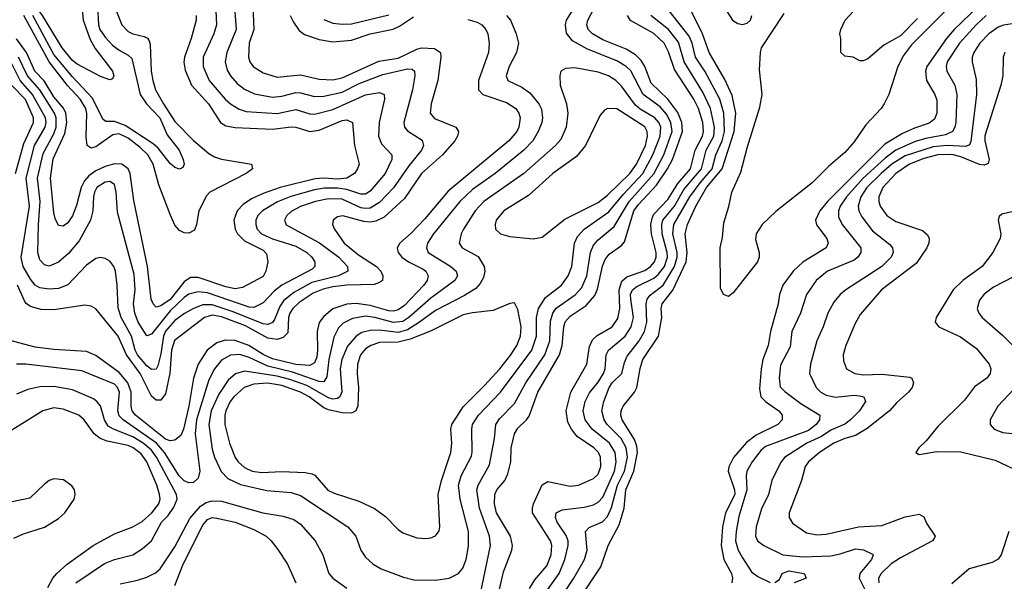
# Model space of a CAD drawing. Header units: inches. Extents: x 1308407 to 1441228, y 959628 to 1036311.
# Tile 408 of 656: x 1364263 to 1368496, y 1023136 to 1025552. Entities that reach past the tile are written whole.
import ezdxf

# ---------------------------------------------------------------- set-up
doc = ezdxf.new("R2010")
doc.units = ezdxf.units.IN
doc.header["$MEASUREMENT"] = 0
doc.layers.add('B3062', color=7, linetype='Continuous')

msp = doc.modelspace()

# ---------------------------------------------------------------- linework, layer by layer
at = {"layer": 'B3062', "color": 5}
for points, elevation in [([(1364261.8, 1026250), (1364321.5, 1026190), (1364366.1, 1026090), (1364372.6, 1026050), (1364369.8, 1025970), (1364390, 1025892.1), (1364450, 1025770.1), (1364516.8, 1025670), (1364528.3, 1025630), (1364535.3, 1025550), (1364565.8, 1025465.8), (1364587, 1025427), (1364661.8, 1025330), (1364668.4, 1025310), (1364662.5, 1025297.5), (1364650, 1025293.3), (1364610, 1025307.6), (1364510, 1025360.1), (1364490, 1025375.7), (1364445, 1025430), (1364361.1, 1025570), (1364313.7, 1025633.7), (1364263.9, 1025683.9), (1364170, 1025745.3)], 2440), ([(1366243.2, 1023076.8), (1366286.8, 1023290), (1366282.5, 1023330), (1366240.6, 1023450), (1366228.4, 1023530), (1366233.5, 1023550), (1366283.3, 1023636.7), (1366304.7, 1023750), (1366310.8, 1023810), (1366325.2, 1023834.8), (1366390, 1023900.5), (1366439.4, 1023990), (1366521.3, 1024110), (1366542.1, 1024170), (1366545, 1024255), (1366554.5, 1024290), (1366570, 1024311.4), (1366651.5, 1024368.5), (1366680.1, 1024400.1), (1366701.5, 1024450), (1366717.7, 1024550), (1366730, 1024581.3), (1366750, 1024604.5), (1366818.2, 1024661.8), (1366883.8, 1024770), (1366990, 1024888.4), (1367032.3, 1024970), (1367067.9, 1025070), (1367063.1, 1025110), (1367044.5, 1025144.5), (1367016.2, 1025176.2), (1366943.4, 1025230), (1366890, 1025330.9), (1366870, 1025350.3), (1366830, 1025374.4), (1366704.8, 1025424.8), (1366639.9, 1025459.9), (1366613.8, 1025493.8), (1366609.1, 1025529.1), (1366614.2, 1025550), (1366735.9, 1025744.1)], 2640), ([(1366318.2, 1023070), (1366342.5, 1023177.5), (1366378.4, 1023270), (1366381.8, 1023290), (1366373.3, 1023330), (1366312.9, 1023430), (1366304.7, 1023470), (1366306.1, 1023510), (1366314.2, 1023530), (1366348.4, 1023570), (1366361.9, 1023598.1), (1366374.7, 1023650), (1366376.4, 1023710), (1366390.3, 1023769.7), (1366405.1, 1023794.9), (1366442.3, 1023830), (1366453.6, 1023846.4), (1366490.3, 1023950), (1366583.9, 1024110), (1366595.9, 1024150), (1366601.9, 1024230), (1366608.3, 1024251.7), (1366630, 1024277), (1366697.8, 1024322.2), (1366735.3, 1024364.7), (1366747.1, 1024392.9), (1366768.8, 1024491.2), (1366779.9, 1024520.1), (1366797.1, 1024542.9), (1366850, 1024580.1), (1366863.3, 1024596.7), (1366904, 1024730), (1366922.9, 1024757.1), (1367000.4, 1024839.6), (1367048.8, 1024910), (1367069.5, 1024950), (1367112.1, 1025070), (1367109.5, 1025110), (1367092, 1025152), (1367050, 1025209.3), (1366978.4, 1025278.4), (1366951.3, 1025350), (1366935.4, 1025375.4), (1366910, 1025399.7), (1366870, 1025425.1), (1366770, 1025465.2), (1366726, 1025490), (1366706.9, 1025510), (1366701.1, 1025530), (1366705.8, 1025550), (1366778.2, 1025690)], 2620), ([(1364654.4, 1025650), (1364702.7, 1025530), (1364730, 1025500.4), (1364750, 1025490.1), (1364798.7, 1025478.7), (1364812.1, 1025472.1), (1364819.9, 1025459.9), (1364824.3, 1025444.3), (1364828.3, 1025330), (1364835.2, 1025290), (1364847.4, 1025250), (1364881.8, 1025190), (1364930, 1025114.3), (1365010, 1025031.5), (1365075.5, 1024975.5), (1365101, 1024961), (1365130, 1024952), (1365259.3, 1024930), (1365264.2, 1024910), (1365236.3, 1024890), (1365080.4, 1024810), (1365066, 1024794), (1365032.6, 1024730), (1365023.5, 1024670), (1365014.1, 1024645.9), (1364990, 1024633.1), (1364970, 1024635.1), (1364950, 1024645.3), (1364930, 1024668.3), (1364910, 1024714), (1364861.7, 1024841.7), (1364837.2, 1024930), (1364813.4, 1024970), (1364781.6, 1025001.6), (1364730, 1025041.9), (1364690, 1025061.1), (1364663.7, 1025056.3), (1364590, 1025004.1), (1364570, 1024998.4), (1364552.8, 1025010), (1364548.2, 1025048.2), (1364552.2, 1025147.8), (1364547.6, 1025170), (1364523, 1025210), (1364468.6, 1025268.6), (1364390, 1025370), (1364281.1, 1025570)], 2480), ([(1368296, 1025644), (1368097, 1025443), (1368063, 1025397), (1368039, 1025350), (1367999.8, 1025230), (1367980.2, 1025190), (1367966.8, 1025170), (1367900.6, 1025099.4), (1367850, 1025026.5), (1367810, 1024980.9), (1367739.8, 1024920.2), (1367670, 1024849.9), (1367513.5, 1024726.5), (1367455.7, 1024670), (1367428.7, 1024630), (1367426.8, 1024606.8), (1367442, 1024550), (1367442.4, 1024530), (1367435.5, 1024510), (1367330, 1024376.2), (1367310, 1024360.9), (1367289.6, 1024369.6), (1367276.3, 1024396.3), (1367274.5, 1024570), (1367284.7, 1024615.3), (1367290, 1024678), (1367311.6, 1024748.4), (1367324.7, 1024810), (1367363.6, 1024896.4), (1367390, 1025001.1), (1367445.2, 1025174.8), (1367454.8, 1025230), (1367444.3, 1025335.7), (1367447.5, 1025410), (1367452.6, 1025430), (1367550, 1025578.7)], 2480), ([(1365185.9, 1025605.9), (1365193.8, 1025510), (1365153.5, 1025410), (1365147, 1025370), (1365155, 1025335), (1365169.5, 1025310), (1365197.5, 1025277.5), (1365230, 1025253.2), (1365272.6, 1025232.6), (1365350, 1025218.2), (1365390, 1025222.5), (1365450, 1025238), (1365470, 1025237), (1365530, 1025220.5), (1365570, 1025222.4), (1365650, 1025240.4), (1365722.2, 1025277.8), (1365824.4, 1025315.6), (1365930, 1025340.1), (1365950, 1025338.3), (1365960.2, 1025330), (1365961.2, 1025310), (1365952.2, 1025250), (1365914.2, 1025110), (1365917.7, 1025090), (1365930, 1025073.8), (1365993.4, 1025033.4), (1365999.1, 1025010), (1365990.1, 1024990), (1365936.4, 1024923.6), (1365870, 1024828.4), (1365810, 1024765.3), (1365770, 1024741.2), (1365750, 1024738.8), (1365730, 1024742.4), (1365650, 1024780.2), (1365590, 1024781.1), (1365534.7, 1024770), (1365470, 1024748.2), (1365430, 1024726), (1365411.6, 1024710), (1365402, 1024690), (1365409.3, 1024669.3), (1365551.9, 1024591.9), (1365634.6, 1024530), (1365672.6, 1024490), (1365674.3, 1024470), (1365633.1, 1024450), (1365518.8, 1024421.2), (1365442.1, 1024377.9), (1365397.5, 1024342.5), (1365381.6, 1024318.4), (1365358.2, 1024261.8), (1365350, 1024249.9), (1365330, 1024240.8), (1365310, 1024243.2), (1365176.6, 1024296.6), (1365090, 1024325.3), (1365050, 1024324.9), (1365010.5, 1024309.5), (1364971.6, 1024288.4), (1364930, 1024257.8), (1364890, 1024211.4), (1364881.6, 1024190), (1364870, 1024114.7), (1364856.9, 1024063.1), (1364850, 1024049.1), (1364830, 1024047.1), (1364810, 1024063.4), (1364769.9, 1024110.1), (1364758.8, 1024130), (1364743.3, 1024190), (1364698.8, 1024270), (1364687.1, 1024312.9), (1364682.6, 1024410), (1364674.8, 1024470), (1364668.4, 1024490), (1364650, 1024513.6), (1364630, 1024524.8), (1364610, 1024528.2), (1364590, 1024524.8), (1364550, 1024495.7), (1364470, 1024411.8), (1364430, 1024395.7), (1364390, 1024393), (1364350, 1024397.7), (1364330, 1024409.9), (1364310, 1024436.1), (1364277.7, 1024490), (1364269, 1024529), (1364304.8, 1024750), (1364290.7, 1024870), (1364326.9, 1025010), (1364372.3, 1025090), (1364376.2, 1025110), (1364373.3, 1025130), (1364317.7, 1025230), (1364264.8, 1025290), (1364224.3, 1025370)], 2560), ([(1365265.8, 1025610), (1365270.1, 1025510), (1365249.3, 1025450), (1365247.1, 1025390), (1365253.1, 1025370), (1365266.6, 1025350), (1365310, 1025322.7), (1365370, 1025304.5), (1365470, 1025314.4), (1365550, 1025295.7), (1365610, 1025293.1), (1365650, 1025302.1), (1365807.2, 1025372.8), (1365890, 1025386.4), (1365970, 1025425.2), (1365990, 1025430.5), (1366047.1, 1025427.1), (1366072, 1025410), (1366074.3, 1025390), (1366060.1, 1025290), (1366031.9, 1025190), (1366028.4, 1025150), (1366046.9, 1025126.9), (1366138.6, 1025090), (1366150.2, 1025070), (1366145.3, 1025050), (1366133.3, 1025030), (1366080.9, 1024970), (1365991, 1024890), (1365917.1, 1024782.9), (1365830, 1024702.4), (1365794.7, 1024685.3), (1365770, 1024680.9), (1365743, 1024683), (1365652.1, 1024707.9), (1365630, 1024703.2), (1365610.2, 1024689.8), (1365607.6, 1024670), (1365616.3, 1024650), (1365657.5, 1024590), (1365719.7, 1024539.7), (1365797.3, 1024490), (1365815.3, 1024470), (1365824.7, 1024450), (1365822.5, 1024430), (1365810, 1024420.7), (1365786.9, 1024413.1), (1365670, 1024409.6), (1365610, 1024402.4), (1365567.5, 1024392.5), (1365525.3, 1024374.7), (1365464.8, 1024335.2), (1365437, 1024310), (1365424.1, 1024290), (1365418.5, 1024270), (1365415.9, 1024204.1), (1365395.9, 1024184.1), (1365370, 1024176.2), (1365330, 1024182.2), (1365234.3, 1024234.3), (1365130, 1024273.9), (1365090, 1024280.7), (1365057.2, 1024270), (1364928.4, 1024171.6), (1364915.4, 1024130), (1364908.2, 1024031.8), (1364890, 1023943.1), (1364870, 1023915.9), (1364850, 1023915.3), (1364830, 1023932.5), (1364781.6, 1024030), (1364721.9, 1024110), (1364686.7, 1024190), (1364590, 1024307.4), (1364570, 1024319.1), (1364543.5, 1024323.5), (1364410, 1024303.9), (1364354.5, 1024305.5), (1364310, 1024317.7), (1364291, 1024331), (1364283, 1024343), (1364253.5, 1024410)], 2580), ([(1365106.5, 1025590), (1365109.6, 1025530), (1365098.4, 1025490), (1365051.5, 1025390), (1365052.4, 1025350), (1365078.2, 1025290), (1365146.9, 1025210), (1365170, 1025190.1), (1365206.3, 1025166.3), (1365236.7, 1025156.7), (1365370, 1025148.4), (1365450, 1025165.3), (1365510, 1025146.2), (1365530, 1025145.2), (1365610, 1025165.5), (1365750, 1025227.9), (1365810, 1025238.1), (1365830.1, 1025230.1), (1365831.3, 1025210), (1365808.1, 1025110), (1365806.2, 1025050), (1365818.1, 1025018.1), (1365862.5, 1024970), (1365862.7, 1024950), (1365833.9, 1024890), (1365770, 1024814.4), (1365750, 1024801.8), (1365730, 1024800.6), (1365670, 1024821), (1365630, 1024826.9), (1365573.1, 1024826.8), (1365530, 1024820), (1365428.5, 1024791.5), (1365371.8, 1024768.2), (1365307.1, 1024730), (1365287.5, 1024710), (1365278.6, 1024690), (1365277.6, 1024670), (1365284.3, 1024650), (1365303, 1024630), (1365350, 1024608.7), (1365450, 1024577.6), (1365497.1, 1024550), (1365518.7, 1024530), (1365531.7, 1024510), (1365532.5, 1024490), (1365521.1, 1024478.9), (1365390.3, 1024409.7), (1365356.5, 1024383.5), (1365310, 1024333.3), (1365270, 1024313.1), (1365250, 1024314.8), (1365070, 1024376.5), (1365030, 1024381), (1364990, 1024370.9), (1364970, 1024357.4), (1364910, 1024299.6), (1364830, 1024199.1), (1364810, 1024192.2), (1364772.3, 1024250), (1364757.9, 1024290), (1364752.8, 1024330), (1364759, 1024390), (1364755.1, 1024455.1), (1364683.3, 1024723.3), (1364678.2, 1024810), (1364670, 1024843.1), (1364650, 1024855.2), (1364630, 1024853.4), (1364594.6, 1024830), (1364584, 1024810), (1364579.9, 1024790), (1364577.3, 1024730), (1364566.9, 1024690), (1364518.9, 1024601.1), (1364473.4, 1024546.6), (1364430, 1024508.1), (1364390, 1024491.2), (1364370, 1024496.8), (1364350, 1024519.2), (1364341.4, 1024550), (1364343.4, 1024670), (1364351.2, 1024770), (1364340.2, 1024870), (1364364.6, 1024975.4), (1364410, 1025060.9), (1364420, 1025090), (1364420.2, 1025130), (1364412.7, 1025150), (1364349, 1025250), (1364296.6, 1025310), (1364258, 1025390)], 2540), ([(1364598.1, 1025610), (1364601.3, 1025530), (1364607.3, 1025510), (1364630, 1025476.2), (1364662.3, 1025442.3), (1364690, 1025421), (1364730, 1025399.5), (1364744.7, 1025384.7), (1364780.9, 1025230), (1364807.5, 1025190), (1364865.1, 1025130), (1364896.4, 1025056.4), (1364949.2, 1024990), (1364966.5, 1024950), (1364970.2, 1024929.7), (1364964.4, 1024915.6), (1364950, 1024908.4), (1364930, 1024916), (1364910, 1024933.1), (1364858.5, 1024998.5), (1364837, 1025017), (1364717, 1025097), (1364670, 1025113.7), (1364633.6, 1025113.6), (1364622.3, 1025122.3), (1364574.8, 1025214.8), (1364490, 1025306.1), (1364410, 1025402.2), (1364319.5, 1025570)], 2460), ([(1366570, 1023036.3), (1366645.7, 1023150), (1366690.9, 1023230), (1366702.4, 1023270), (1366695.2, 1023350), (1366711.9, 1023368.1), (1366768.2, 1023391.8), (1366790, 1023415.3), (1366806.7, 1023453.3), (1366833.6, 1023550), (1366863.4, 1023610), (1366875.6, 1023670), (1366871, 1023710), (1366848.3, 1023750), (1366788.4, 1023810), (1366775.3, 1023830), (1366766.2, 1023870), (1366774.6, 1023910), (1366797, 1023970), (1366810, 1023989.1), (1366852.4, 1024030), (1366863.2, 1024076.8), (1366875.4, 1024104.6), (1366926.1, 1024170), (1366949.9, 1024210), (1366959.6, 1024250), (1366956.1, 1024330), (1366960.1, 1024350), (1366973.8, 1024366.2), (1367030.1, 1024409.9), (1367078.8, 1024490), (1367090.4, 1024530.4), (1367090, 1024550), (1367071.5, 1024630), (1367075.4, 1024670), (1367144.5, 1024790), (1367188.1, 1024850), (1367240.5, 1024910), (1367255.9, 1024970), (1367283.1, 1025030), (1367293, 1025070), (1367290.7, 1025150), (1367272.5, 1025210), (1367208.7, 1025330), (1367168.8, 1025390), (1367154.3, 1025450), (1367141.3, 1025481.3), (1367055.5, 1025590)], 2540), ([(1366690, 1023090.2), (1366760.9, 1023199.1), (1366793.4, 1023290), (1366840.4, 1023379.6), (1366861.2, 1023450), (1366869.2, 1023530), (1366903.1, 1023610), (1366918.6, 1023690), (1366917, 1023717), (1366906.6, 1023746.6), (1366852.7, 1023830), (1366847.5, 1023850), (1366849.5, 1023870), (1366857.6, 1023890), (1366905.7, 1023950), (1366915.7, 1023970), (1366930, 1024052), (1366941.6, 1024090), (1367010, 1024190), (1367023.5, 1024270), (1367021.5, 1024310), (1367025.5, 1024330), (1367071.6, 1024388.4), (1367127.9, 1024510), (1367132.8, 1024550), (1367124.6, 1024630), (1367134.4, 1024670), (1367169.5, 1024750), (1367215.4, 1024830), (1367282.6, 1024910), (1367334.7, 1025070), (1367341.7, 1025150), (1367325.6, 1025225.6), (1367294.6, 1025294.6), (1367227.7, 1025410), (1367198.9, 1025490), (1367149.9, 1025590)], 2520), ([(1368385.9, 1025610), (1368280.8, 1025510), (1368247.2, 1025470), (1368163.1, 1025350), (1368157.6, 1025330), (1368161.7, 1025290), (1368198, 1025230), (1368205.9, 1025205.9), (1368206.1, 1025150), (1368195.6, 1025124.4), (1368173.2, 1025106.8), (1368110, 1025085.3), (1368058.3, 1025061.7), (1367983.2, 1025016.8), (1367736.7, 1024770), (1367703.4, 1024730), (1367684.6, 1024690), (1367688.6, 1024668.6), (1367733.8, 1024610), (1367738.4, 1024590), (1367731, 1024570), (1367630, 1024508.1), (1367588.9, 1024470), (1367543.4, 1024410), (1367529, 1024370), (1367524.2, 1024330), (1367490.9, 1024210), (1367480.3, 1024150), (1367458.5, 1024090), (1367450.4, 1024050), (1367444.1, 1023964.1), (1367450.1, 1023930), (1367469.5, 1023909.5), (1367526.4, 1023870), (1367540.6, 1023850), (1367541.1, 1023830), (1367522, 1023810), (1367430, 1023764), (1367387.2, 1023732.8), (1367331.6, 1023668.4), (1367311.6, 1023628.4), (1367309.5, 1023610), (1367336.9, 1023530), (1367337, 1023510), (1367297.7, 1023430), (1367285.1, 1023370), (1367278.3, 1023290), (1367289.7, 1023229.7), (1367322.8, 1023170), (1367326.9, 1023150), (1367325, 1023130)], 2520), ([(1367305, 1025585), (1367327.5, 1025550), (1367350, 1025535.6), (1367370, 1025531.3), (1367390, 1025536.4), (1367404.5, 1025550), (1367411.2, 1025570)], 2520), ([(1368123.5, 1025556.5), (1368050, 1025482.3), (1367978.3, 1025441.8), (1367910, 1025383.7), (1367890, 1025374), (1367874.6, 1025374.6), (1367846, 1025390), (1367810, 1025394), (1367794, 1025410), (1367794, 1025470), (1367789.3, 1025490), (1367792.7, 1025510), (1367811.6, 1025550), (1367868.2, 1025610)], 2460), ([(1366190, 1025552), (1366230, 1025541.3), (1366249.7, 1025529.7), (1366267.6, 1025510), (1366276.1, 1025490), (1366281.2, 1025450), (1366278.8, 1025410), (1366236, 1025290), (1366235.9, 1025250), (1366253.6, 1025230), (1366355.6, 1025195.6), (1366396.1, 1025170), (1366409.5, 1025150), (1366414.1, 1025130), (1366409.1, 1025090), (1366400.8, 1025070), (1366366.2, 1025030), (1366105.7, 1024814.3), (1366004.7, 1024695.3), (1365946.3, 1024633.7), (1365897.2, 1024590), (1365886.1, 1024570), (1365890.7, 1024550), (1365906.2, 1024530), (1365934.6, 1024510), (1365998, 1024478), (1366008.9, 1024470), (1366019.1, 1024450), (1366015, 1024430), (1366000.3, 1024410), (1365917.5, 1024322.5), (1365890, 1024303), (1365870, 1024298.3), (1365850, 1024300.1), (1365770, 1024323), (1365710, 1024330.7), (1365670, 1024328.1), (1365610, 1024307.5), (1365570, 1024275), (1365551, 1024249), (1365542.2, 1024210), (1365543.9, 1024130), (1365539.9, 1024100.1), (1365530, 1024075.2), (1365510, 1024064.8), (1365450.8, 1024069.2), (1365350, 1024092.9), (1365310, 1024111.2), (1365247.6, 1024150), (1365190, 1024171.1), (1365146.2, 1024173.8), (1365110, 1024162.3), (1365068.4, 1024130), (1365030.1, 1024070), (1365010.3, 1024009.7), (1364989.8, 1023890), (1364966.9, 1023790), (1364956.1, 1023763.9), (1364930, 1023743.1), (1364910, 1023740.1), (1364890, 1023747.1), (1364760.4, 1023850), (1364746.3, 1023870), (1364742.2, 1023890), (1364742, 1023950), (1364728.3, 1023990), (1364690, 1024034.7), (1364590, 1024107.6), (1364550, 1024124), (1364410, 1024132.6), (1364330, 1024143.6), (1364150.2, 1024189.8)], 2620), ([(1365021.6, 1025570), (1365021.7, 1025550), (1365000.9, 1025470), (1364971.9, 1025390), (1364969.4, 1025369.4), (1364973.8, 1025333.8), (1365001.6, 1025270), (1365074.2, 1025190), (1365126.2, 1025110), (1365150, 1025095.4), (1365190, 1025087.3), (1365350, 1025080.2), (1365430, 1025090.5), (1365450, 1025088.9), (1365510, 1025070.4), (1365550, 1025076.3), (1365650, 1025118.3), (1365670, 1025121.1), (1365693.5, 1025110), (1365701.9, 1025010), (1365722.2, 1024930), (1365715.9, 1024910), (1365702, 1024890), (1365670.1, 1024869.9), (1365630, 1024865.3), (1365570, 1024870.4), (1365532.8, 1024867.2), (1365382.7, 1024830), (1365310, 1024804.2), (1365259.5, 1024780.5), (1365223.3, 1024756.7), (1365198.6, 1024730), (1365183.9, 1024690), (1365188.9, 1024650), (1365199.2, 1024630), (1365230, 1024600.1), (1365310, 1024559.9), (1365324.3, 1024544.3), (1365330, 1024509.5), (1365321.5, 1024470), (1365310, 1024447.2), (1365220.3, 1024399.7), (1365190, 1024394.5), (1365150, 1024402.6), (1365030, 1024443.3), (1364996.7, 1024443.3), (1364970, 1024423.6), (1364910, 1024347.6), (1364870, 1024320.4), (1364850, 1024315.3), (1364837, 1024330), (1364828.4, 1024350), (1364812.3, 1024490), (1364754.1, 1024774.1), (1364738.1, 1024890), (1364729.4, 1024910), (1364702, 1024930), (1364670, 1024931.2), (1364630, 1024919.7), (1364590, 1024902.2), (1364559.9, 1024880.1), (1364541.9, 1024858.1), (1364527.6, 1024830), (1364507.1, 1024752.9), (1364490, 1024707.9), (1364470, 1024678.5), (1364450, 1024663.5), (1364430, 1024666.2), (1364415.8, 1024695.8), (1364410, 1024720.9), (1364395.5, 1024870), (1364407.6, 1024952.4), (1364457.5, 1025062.5), (1364466.2, 1025110), (1364462, 1025150), (1364450.8, 1025170.8), (1364410, 1025219.9), (1364367.9, 1025287.9), (1364328.2, 1025330), (1364292.7, 1025410), (1364249.4, 1025469.4)], 2520), ([(1366356.6, 1025570), (1366373.1, 1025550), (1366397.7, 1025490), (1366407, 1025450), (1366399, 1025410), (1366367.5, 1025350), (1366354.2, 1025310), (1366361.8, 1025290), (1366421.6, 1025261.6), (1366456.7, 1025236.7), (1366495.6, 1025190), (1366506.3, 1025166.3), (1366511.2, 1025130), (1366508.3, 1025110), (1366492.8, 1025070), (1366468.8, 1025030), (1366430.1, 1024990), (1366306.9, 1024890), (1366210, 1024820.5), (1366155.3, 1024770), (1366042.3, 1024630), (1366016.8, 1024590), (1366011.4, 1024570), (1366019, 1024550), (1366116.6, 1024490), (1366139, 1024470), (1366144.6, 1024450), (1366134.4, 1024430), (1366030, 1024353.5), (1365935.5, 1024270), (1365910, 1024253.6), (1365870, 1024248.9), (1365790, 1024270.7), (1365750, 1024276.1), (1365693.6, 1024266.4), (1365653.9, 1024246.1), (1365634, 1024226), (1365613.4, 1024186.6), (1365591.6, 1024090), (1365584.1, 1024015.9), (1365570, 1023993.7), (1365550, 1023995.2), (1365436.3, 1024036.3), (1365330, 1024061.5), (1365250, 1024098.4), (1365210, 1024111.5), (1365170, 1024109.1), (1365130, 1024086.6), (1365101.2, 1024050), (1365076.7, 1024003.3), (1365022.7, 1023830), (1365016.9, 1023770), (1365037.2, 1023610), (1365030, 1023580.3), (1365010, 1023560.6), (1364990, 1023559.5), (1364970, 1023568.5), (1364948.8, 1023590), (1364886.3, 1023690), (1364850.7, 1023730), (1364707.5, 1023830), (1364690, 1023848.4), (1364685.4, 1023870), (1364691.8, 1023950), (1364683.9, 1023970), (1364670, 1023984.5), (1364530, 1024041.3), (1364290, 1024070.4), (1364249.6, 1024070.4)], 2640), ([(1365426.4, 1025570), (1365440.8, 1025540.8), (1365465, 1025505), (1365487.5, 1025487.5), (1365550, 1025466.1), (1365610, 1025456.1), (1365690, 1025464.1), (1365770, 1025491), (1365868.9, 1025511.1), (1365896.3, 1025523.7), (1365955.7, 1025564.3)], 2620), ([(1365570, 1025552.5), (1365610, 1025536.8), (1365650, 1025531.7), (1365690, 1025534.1), (1365850, 1025571.8)], 2640), ([(1366455.2, 1023104.8), (1366478.1, 1023141.9), (1366530, 1023202.6), (1366547.9, 1023250), (1366550.9, 1023290), (1366545.8, 1023310), (1366468, 1023430), (1366467.1, 1023450), (1366472.5, 1023470), (1366509, 1023551), (1366534, 1023566), (1366630, 1023544.7), (1366665.6, 1023550), (1366730, 1023578.2), (1366750, 1023597.6), (1366762.2, 1023630), (1366760.4, 1023670), (1366751.3, 1023690), (1366731, 1023710), (1366659.2, 1023759.2), (1366635.5, 1023790), (1366619.9, 1023819.9), (1366612.1, 1023870), (1366632.8, 1023950), (1366702, 1024070), (1366713.4, 1024146.6), (1366725.4, 1024174.6), (1366746.1, 1024193.9), (1366809.9, 1024230.1), (1366834.1, 1024265.9), (1366843.5, 1024310), (1366840.2, 1024390), (1366852.4, 1024427.6), (1366874, 1024446), (1366950, 1024472.6), (1366975.1, 1024490), (1366991.8, 1024510), (1366999.4, 1024530), (1366999.4, 1024550), (1366979.4, 1024630), (1366976.7, 1024670), (1366981.8, 1024698.2), (1366990, 1024714.5), (1367050, 1024777.9), (1367092.5, 1024847.5), (1367147.2, 1024910), (1367167.5, 1024990), (1367198.6, 1025050), (1367202.6, 1025070), (1367199.5, 1025110), (1367180.8, 1025170), (1367161.3, 1025210), (1367077.6, 1025337.6), (1367053, 1025413), (1367033.8, 1025450), (1366990, 1025492.3), (1366888.7, 1025548.7), (1366876.9, 1025570)], 2580), ([(1366511.4, 1023070), (1366582.8, 1023170), (1366607.2, 1023230), (1366621.3, 1023290), (1366620.9, 1023310), (1366613, 1023333), (1366573.3, 1023390), (1366566.5, 1023410), (1366569.2, 1023430), (1366595.8, 1023444.2), (1366690, 1023454.8), (1366730, 1023465.5), (1366750, 1023476.3), (1366770, 1023498.3), (1366820.8, 1023610), (1366827.5, 1023650), (1366823.6, 1023690), (1366799.1, 1023730), (1366724.9, 1023790), (1366694, 1023830), (1366685, 1023870), (1366693.5, 1023910), (1366712.7, 1023947.3), (1366750, 1023991.9), (1366773.1, 1024030), (1366780.3, 1024050), (1366784.8, 1024110), (1366793.9, 1024130), (1366866.7, 1024190), (1366891.9, 1024230), (1366902.4, 1024270), (1366889.9, 1024350), (1366889.4, 1024370), (1366897.5, 1024390), (1366916, 1024404), (1366990, 1024439.6), (1367010, 1024456.6), (1367035.3, 1024490), (1367047.8, 1024530), (1367046.3, 1024550), (1367024.7, 1024630), (1367023.1, 1024670), (1367028.6, 1024690), (1367078.1, 1024750), (1367119, 1024821), (1367194.7, 1024910), (1367215.1, 1024990), (1367246.7, 1025050), (1367249.7, 1025090), (1367233, 1025170), (1367199.4, 1025239.4), (1367120.4, 1025370), (1367095.5, 1025455.5), (1367052.7, 1025510), (1366976.9, 1025570)], 2560), ([(1368418.3, 1025570), (1368375.5, 1025530), (1368302.9, 1025450), (1368251, 1025370), (1368246.6, 1025350), (1368248.4, 1025330), (1368283.3, 1025270), (1368292.8, 1025230), (1368287.3, 1025110), (1368284.2, 1025090), (1368273.8, 1025070), (1368243.3, 1025056.7), (1368158.9, 1025041.1), (1368112.4, 1025027.6), (1368030, 1024989.7), (1367984.4, 1024955.6), (1367888.7, 1024870), (1367817.5, 1024790), (1367791.2, 1024750), (1367783.8, 1024730), (1367783.4, 1024703.4), (1367799.6, 1024670), (1367878.9, 1024570), (1367879.2, 1024550), (1367865.9, 1024530), (1367850, 1024518), (1367735.8, 1024470), (1367687.9, 1024430), (1367646.3, 1024370), (1367620.1, 1024290), (1367582.2, 1024210), (1367574.9, 1024145.1), (1367534.6, 1024065.4), (1367528.2, 1024010), (1367533, 1023973), (1367552, 1023952), (1367621.5, 1023901.5), (1367703.2, 1023850), (1367701.5, 1023830), (1367687.5, 1023810), (1367654.6, 1023785.4), (1367470, 1023715.7), (1367450, 1023698.2), (1367412.4, 1023650), (1367389.6, 1023610), (1367385.9, 1023590), (1367389, 1023529), (1367354.7, 1023414.7), (1367342.9, 1023350), (1367341, 1023310), (1367351.6, 1023270), (1367370, 1023237.6), (1367410, 1023177.1), (1367436.8, 1023156.8), (1367490, 1023130.4)], 2540), ([(1368530, 1025533.1), (1368492.4, 1025527.6), (1368470, 1025518.7), (1368430, 1025490.4), (1368391.6, 1025450), (1368364.7, 1025410), (1368358.1, 1025390), (1368357.6, 1025370), (1368374.5, 1025294.5), (1368377.2, 1025230), (1368352.1, 1025027.9), (1368346.1, 1025013.9), (1368330, 1025005.7), (1368250, 1025010.6), (1368190, 1025004.2), (1368070, 1024965.3), (1368013.3, 1024930), (1367966.7, 1024890), (1367904.9, 1024830), (1367878.8, 1024790), (1367868.4, 1024750), (1367870.6, 1024730), (1367883.2, 1024703.2), (1367930, 1024643.1), (1368004.4, 1024584.4), (1368016, 1024570), (1368017.8, 1024550), (1368009.4, 1024530), (1367969.4, 1024490), (1367815.2, 1024390), (1367790.5, 1024369.5), (1367762.9, 1024337.1), (1367736.8, 1024290), (1367717, 1024230), (1367689.5, 1024170), (1367662.4, 1024070), (1367658, 1024030), (1367687.3, 1023970), (1367706.8, 1023950), (1367730, 1023937.3), (1367770, 1023927.4), (1367850, 1023936.1), (1367874.3, 1023934.3), (1367891.7, 1023930), (1367899.3, 1023910), (1367874.2, 1023870), (1367834.7, 1023830), (1367810, 1023812.1), (1367750, 1023786.6), (1367710, 1023759.4), (1367647.4, 1023730), (1367551.1, 1023668.9), (1367533.7, 1023646.3), (1367496.8, 1023570), (1367482.1, 1023510), (1367451.9, 1023448.1), (1367429.1, 1023370), (1367425.9, 1023330), (1367435.4, 1023310), (1367462.7, 1023290), (1367544.4, 1023250), (1367630, 1023241.5), (1367750, 1023246.1), (1367790, 1023254.1), (1367856.3, 1023276.3), (1367891.1, 1023271.1), (1367930, 1023252.9), (1367932.4, 1023250), (1367924.6, 1023230), (1367874.4, 1023170), (1367872, 1023150), (1367901.8, 1023090)], 2560), ([(1368498.6, 1025410), (1368491.1, 1025390), (1368489.5, 1025310), (1368481.8, 1025270), (1368412.4, 1025052.4), (1368412.6, 1025030), (1368431, 1024950), (1368426.4, 1024933.6), (1368410, 1024925.5), (1368390, 1024928.1), (1368310, 1024961.8), (1368270, 1024972.4), (1368210, 1024970), (1368150, 1024954.5), (1368089.2, 1024930), (1368029.4, 1024890), (1367974.5, 1024830), (1367956.9, 1024790), (1367956.6, 1024770), (1367963.1, 1024750), (1367990.9, 1024710), (1368030, 1024683.8), (1368144.9, 1024644.9), (1368166.4, 1024626.4), (1368173.5, 1024610), (1368171.7, 1024590), (1368163.2, 1024570), (1368117.6, 1024502.4), (1367967.5, 1024390), (1367876.9, 1024283.1), (1367854.5, 1024245.5), (1367815.1, 1024150), (1367804, 1024110), (1367804.3, 1024084.3), (1367818.3, 1024050), (1367853, 1024030), (1367890, 1024023.8), (1367970, 1024026.7), (1368090, 1024014.3), (1368098, 1024010), (1368105.4, 1023990), (1368099.4, 1023970), (1368084.8, 1023950), (1368034.3, 1023905.7), (1368002, 1023870), (1367907.3, 1023792.7), (1367856.8, 1023763.2), (1367810, 1023749.9), (1367763.9, 1023730), (1367702, 1023690), (1367654.8, 1023650), (1367639.5, 1023630), (1367624.2, 1023570), (1367571.6, 1023430), (1367571.1, 1023410), (1367586.2, 1023386.2), (1367645.2, 1023345.2), (1367690, 1023335.7), (1367730, 1023338.4), (1367870, 1023370.6), (1367970, 1023376.2), (1368070, 1023412.8), (1368130, 1023425), (1368150, 1023413.7), (1368163.6, 1023383.6), (1368199.3, 1023330), (1368196.6, 1023323.4), (1368188, 1023310), (1368050, 1023237), (1368010, 1023210.8), (1367966.7, 1023170), (1367954.7, 1023150), (1367956.1, 1023130)], 2580), ([(1364244.6, 1024890), (1364280.7, 1025019.3), (1364322.8, 1025110), (1364322.5, 1025130), (1364287.7, 1025207.7), (1364228.4, 1025270)], 2580), ([(1368614.1, 1024745.9), (1368485.4, 1024714.6), (1368474.6, 1024705.4), (1368470.3, 1024690), (1368481.5, 1024630), (1368478.2, 1024610), (1368446.8, 1024550), (1368400.6, 1024490), (1368317.4, 1024430), (1368277, 1024390), (1368203.6, 1024270), (1368199.6, 1024250), (1368215.3, 1024230), (1368307.2, 1024187.2), (1368376.9, 1024136.9), (1368431.6, 1024070), (1368437.7, 1024050), (1368435.1, 1024030), (1368420.7, 1024010), (1368367.4, 1023972.6), (1368324.9, 1023915.1), (1368210, 1023801.5), (1368159.8, 1023740.2), (1368128.8, 1023710), (1368116.3, 1023690), (1368130, 1023681.3), (1368205.6, 1023694.4), (1368310, 1023692.8), (1368456.9, 1023656.9), (1368538.6, 1023618.6)], 2620), ([(1368535.1, 1024444.9), (1368450, 1024401.5), (1368410, 1024370.6), (1368390, 1024344.7), (1368380.2, 1024310), (1368386.5, 1024290), (1368401.2, 1024270), (1368490, 1024193.8), (1368531.4, 1024151.4)], 2640), ([(1364504.7, 1023130), (1364627, 1023213), (1364670, 1023229.7), (1364749.7, 1023250), (1364790, 1023275.2), (1364829.8, 1023310), (1364872.2, 1023390), (1364901, 1023418.9), (1364925.5, 1023454.5), (1364939.4, 1023490), (1364937.5, 1023510), (1364851.9, 1023670), (1364830, 1023700.2), (1364794, 1023730), (1364750, 1023756.8), (1364667, 1023790), (1364644, 1023804), (1364627.8, 1023830), (1364610.3, 1023890.3), (1364595, 1023910), (1364580.5, 1023920.5), (1364490, 1023960.1), (1364410, 1023973.7), (1364350, 1023972.8), (1364298.3, 1023961.7), (1364250, 1023941.6)], 2660), ([(1368537.5, 1023962.5), (1368468.4, 1023890), (1368436.1, 1023830), (1368434.9, 1023810), (1368452.4, 1023790), (1368490, 1023776.8), (1368530, 1023771.4)], 2640), ([(1364384.6, 1023110), (1364405.9, 1023150), (1364422, 1023170), (1364467.7, 1023210), (1364578.7, 1023290), (1364670, 1023340.3), (1364750, 1023371.1), (1364790, 1023393.9), (1364831.1, 1023430), (1364861.5, 1023470), (1364866.4, 1023490), (1364864.5, 1023510), (1364853.1, 1023550), (1364810, 1023650), (1364784.9, 1023684.9), (1364751.6, 1023710), (1364730, 1023719.8), (1364638.8, 1023738.8), (1364609.7, 1023749.7), (1364583.9, 1023770), (1364540.2, 1023830), (1364517.7, 1023850), (1364450, 1023876.4), (1364410, 1023882.2), (1364362.3, 1023870), (1364194.9, 1023765.1)], 2680), ([(1364237.6, 1023322.4), (1364279.5, 1023340.5), (1364370, 1023368.5), (1364430, 1023406.7), (1364456.4, 1023430), (1364497.4, 1023490), (1364501.3, 1023510), (1364498, 1023530), (1364486.7, 1023546.7), (1364452, 1023572), (1364410, 1023576.2), (1364390, 1023569.8), (1364370, 1023554.5), (1364306.3, 1023493.7), (1364230, 1023478.5)], 2720), ([(1364694.5, 1023125.5), (1364770, 1023140.6), (1364810, 1023153.7), (1364847.3, 1023172.7), (1364866.5, 1023190), (1364930, 1023284.4), (1364993.8, 1023406.2), (1365040.8, 1023459.2), (1365065.2, 1023474.8), (1365090, 1023482.3), (1365130, 1023481.1), (1365308.8, 1023431.2), (1365396.5, 1023416.5), (1365442.2, 1023402.2), (1365470, 1023381.8), (1365532.7, 1023310), (1365566.8, 1023250), (1365592.1, 1023170), (1365609.1, 1023149.1), (1365670, 1023106.8)], 2640), ([(1364930, 1023118), (1364965.9, 1023210), (1365050, 1023377.7), (1365070, 1023402), (1365090, 1023410.1), (1365110, 1023408.4), (1365190, 1023390.6), (1365270, 1023359.6), (1365322.8, 1023330), (1365344.7, 1023310), (1365373.3, 1023273.3), (1365414.7, 1023210), (1365450.8, 1023130)], 2620), ([(1368515.8, 1023350), (1368482.6, 1023250), (1368469.2, 1023230.8), (1368443.5, 1023216.4), (1368345.2, 1023190), (1368270, 1023125.7)], 2620), ([(1367510, 1023130.4), (1367530, 1023144), (1367541.7, 1023170), (1367570, 1023180.9), (1367635.3, 1023170), (1367643.7, 1023150), (1367593, 1023130)], 2540)]:
    msp.add_lwpolyline(points, dxfattribs=dict(at, elevation=elevation))
for points, elevation in [([(1366650, 1025344.2), (1366610, 1025341.4), (1366590.2, 1025329.8), (1366585.4, 1025310), (1366586.7, 1025270), (1366614.3, 1025190), (1366620.1, 1025150), (1366613.1, 1025090), (1366590, 1025036.4), (1366567.1, 1025010), (1366430, 1024889.9), (1366258.8, 1024770), (1366221.5, 1024730), (1366171.6, 1024650), (1366161.5, 1024630), (1366152.9, 1024590), (1366166, 1024570), (1366233.5, 1024533.5), (1366260.2, 1024490), (1366262.2, 1024470), (1366257.1, 1024442.9), (1366243.3, 1024416.7), (1366224.3, 1024395.7), (1366175.1, 1024364.9), (1366050, 1024300.7), (1365981.6, 1024250), (1365930, 1024218.3), (1365890, 1024206.7), (1365810, 1024215.7), (1365770, 1024215.5), (1365734.1, 1024205.9), (1365709.3, 1024190.7), (1365672.6, 1024147.4), (1365647.3, 1024090), (1365640.7, 1024050), (1365648.3, 1023951.7), (1365639.8, 1023930), (1365630, 1023922), (1365610, 1023919.9), (1365590, 1023925.3), (1365497.6, 1023977.6), (1365424.5, 1024004.5), (1365370, 1024018.5), (1365230, 1024039.7), (1365191.3, 1024028.7), (1365159.4, 1024000.6), (1365119.2, 1023940.8), (1365085.8, 1023870), (1365076.4, 1023810), (1365090, 1023704.2), (1365099.9, 1023670), (1365129, 1023609), (1365158.5, 1023578.5), (1365212.3, 1023552.3), (1365326, 1023526), (1365430, 1023517.7), (1365470, 1023505.3), (1365674.4, 1023370), (1365708.3, 1023330), (1365730, 1023270.4), (1365750, 1023239.6), (1365782.3, 1023210), (1365817.6, 1023190), (1365913.3, 1023153.3), (1365958.2, 1023141.8), (1366050, 1023141.1), (1366110, 1023149.2), (1366150, 1023169.1), (1366167.6, 1023192.4), (1366182.2, 1023230), (1366193, 1023287), (1366193.3, 1023350), (1366156.4, 1023490), (1366149.9, 1023549.9), (1366161.7, 1023590), (1366205.6, 1023674.4), (1366208.9, 1023691.1), (1366206.5, 1023790), (1366210.4, 1023810), (1366235.5, 1023850), (1366329.7, 1023950.3), (1366465.1, 1024130), (1366484.5, 1024190), (1366485.1, 1024270), (1366494, 1024310), (1366523.6, 1024356.4), (1366592.1, 1024410), (1366621.8, 1024450), (1366637, 1024490), (1366648.3, 1024590), (1366660.8, 1024619.2), (1366689.9, 1024650), (1366795.3, 1024724.7), (1366858.7, 1024801.3), (1366942.7, 1024890), (1366985.4, 1024970), (1367016, 1025050), (1367018.9, 1025090), (1367010.8, 1025110), (1366993.9, 1025130), (1366930, 1025167.4), (1366910, 1025184.4), (1366850, 1025264.9), (1366825.4, 1025290), (1366794.6, 1025310), (1366750, 1025325.5)], 2660), ([(1366790.2, 1025169.8), (1366777.5, 1025162.5), (1366759.1, 1025140.9), (1366695, 1025010), (1366657.2, 1024962.8), (1366555, 1024890), (1366450, 1024795.2), (1366344.1, 1024730), (1366312, 1024690), (1366306.6, 1024670), (1366308.6, 1024650), (1366330.8, 1024630.8), (1366370, 1024619.4), (1366470, 1024609.1), (1366510, 1024615.8), (1366606.8, 1024693.2), (1366750, 1024765.9), (1366790, 1024797.1), (1366886.7, 1024890), (1366915.4, 1024930), (1366953.1, 1025010), (1366962.6, 1025050), (1366961.4, 1025070), (1366950.6, 1025090.6), (1366830, 1025167.5)], 2680), ([(1366390, 1024333.3), (1366370, 1024331.1), (1366299, 1024301), (1366210, 1024291.1), (1366170, 1024281.6), (1366028.6, 1024211.4), (1365942.2, 1024177.8), (1365890, 1024164.9), (1365810, 1024162.7), (1365772, 1024150), (1365750, 1024136), (1365728.3, 1024110), (1365716, 1024070), (1365714.2, 1024030), (1365720.3, 1023970), (1365717, 1023890), (1365708.9, 1023870), (1365690, 1023859.4), (1365650, 1023861.1), (1365590, 1023873.3), (1365570, 1023882.6), (1365508, 1023930), (1365470.1, 1023950.1), (1365390, 1023978.4), (1365330, 1023988.4), (1365270, 1023984.3), (1365228.4, 1023970), (1365183.3, 1023930), (1365168.6, 1023910), (1365149.7, 1023870), (1365144.6, 1023850), (1365144.7, 1023810), (1365164.6, 1023730), (1365190, 1023669.2), (1365203, 1023650), (1365230, 1023626.1), (1365263.1, 1023610), (1365304.3, 1023604.3), (1365390, 1023607.9), (1365490, 1023603.8), (1365518.6, 1023598.6), (1365532.1, 1023592.1), (1365588.3, 1023528.3), (1365614.8, 1023514.8), (1365720.4, 1023480.4), (1365788.6, 1023448.6), (1365835.3, 1023415.3), (1365890, 1023358.9), (1365910, 1023345.3), (1365970, 1023323.2), (1366010, 1023319.7), (1366030, 1023323.2), (1366050, 1023331.8), (1366066.7, 1023353.3), (1366069.8, 1023370.2), (1366062.8, 1023510), (1366076.1, 1023570), (1366116, 1023690), (1366121.4, 1023730), (1366117.3, 1023790), (1366121.1, 1023810), (1366170, 1023886.7), (1366262, 1023978), (1366327, 1024050), (1366374.7, 1024110), (1366400.3, 1024150), (1366416.6, 1024190), (1366419.3, 1024230), (1366404.9, 1024304.9)], 2680)]:
    msp.add_lwpolyline(points, close=True, dxfattribs=dict(at, elevation=elevation))

doc.saveas('drawing.dxf')
